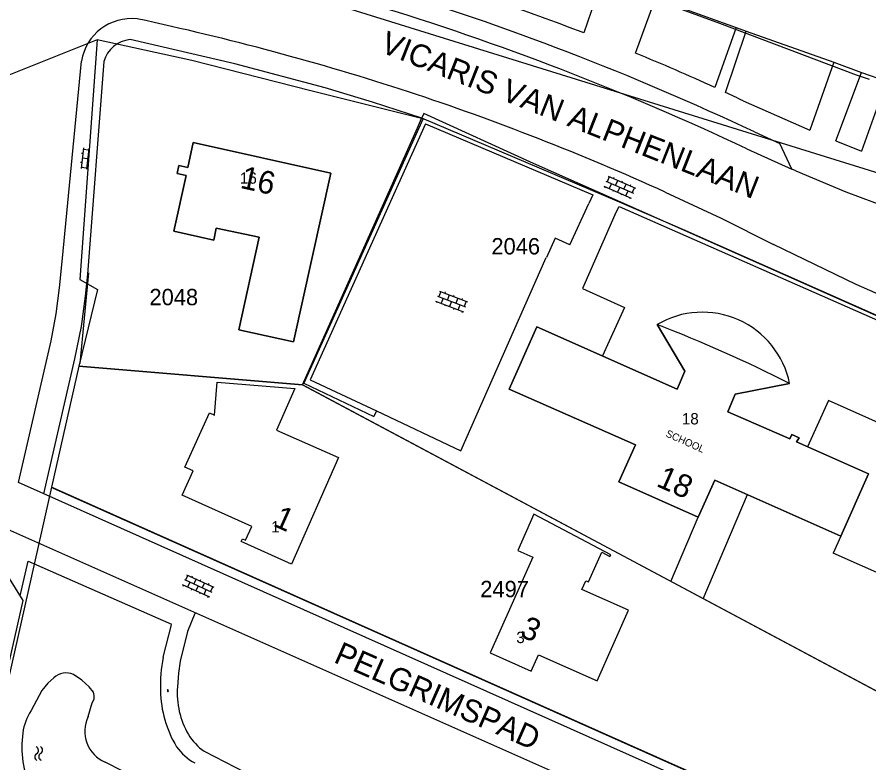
# Model space of a CAD drawing. Extents: x 148816 to 151297, y 399515 to 402500.
# Drawn here: x 150845.5 to 150939.2, y 400266.2 to 400348.2 of the extents above; entities that cross this region are included whole.
import ezdxf

# ---------------------------------------------------------------- set-up
doc = ezdxf.new("R2010")
doc.units = 0
for name, color, linetype in [('B01 Hoofdgebouw  [T] Norm', 7, 'Continuous'), ('B01 hoofgebouw', 7, 'Continuous'), ('G01 perceelsgrens', 7, 'Continuous'), ('G02 sectiegrens', 7, 'Continuous'), ('Q21 Lichtmast  Gem', 7, 'Continuous'), ('S02 Open verharding  Norm', 7, 'Continuous'), ('S05 Water  Norm', 7, 'Continuous'), ('T01 Muur  [D] Gem', 7, 'Continuous'), ('T04 Haag heg  [D] Gem', 7, 'Continuous'), ('T09 Insteek water  [T] Norm', 7, 'Continuous'), ('V00 Kant verharding algemeen  [T] Norm', 7, 'Continuous'), ('V00 Kant verharding algemeen secundair  [T] Gem', 7, 'Continuous'), ('Z01 perceelnummer', 7, 'Continuous'), ('Z02 huisnummer', 7, 'Continuous'), ('Z02 Huisnummer  [Tekst] Norm', 7, 'Continuous'), ('Z06 straatnaam', 7, 'Continuous'), ('Z09 Functieaanduiding  [Tekst] Norm', 7, 'Continuous')]:
    doc.layers.add(name, color=color, linetype=linetype)

msp = doc.modelspace()

# ---------------------------------------------------------------- linework, layer by layer
at = {"layer": 'B01 Hoofdgebouw  [T] Norm'}
for p, q in [((150864.88, 400334.45), (150864.28, 400331.72)), ((150880, 400331.07), (150864.88, 400334.45)), ((150863.29, 400331.94), (150863.1, 400331.06)), ((150864.28, 400331.72), (150863.29, 400331.94)), ((150864.08, 400330.84), (150862.72, 400324.69)), ((150863.1, 400331.06), (150864.08, 400330.84)), ((150875.9, 400312.52), (150880, 400331.07)), ((150867.14, 400323.72), (150867.41, 400325.03)), ((150867.41, 400325.03), (150872.13, 400324.04)), ((150862.72, 400324.69), (150867.14, 400323.72)), ((150872.13, 400324.04), (150869.88, 400313.86)), ((150918.96, 400309.3), (150915.89, 400314.43)), ((150869.88, 400313.86), (150875.9, 400312.52)), ((150899.62, 400307.35), (150902.68, 400314.19)), ((150902.68, 400314.19), (150918.1, 400307.35)), ((150918.1, 400307.35), (150918.96, 400309.3)), ((150930.48, 400307.95), (150924.5, 400306.8)), ((150913.52, 400301.2), (150899.62, 400307.35)), ((150924.5, 400306.8), (150923.66, 400304.85)), ((150923.66, 400304.85), (150930.49, 400301.86)), ((150930.49, 400301.86), (150930.72, 400302.34)), ((150930.72, 400302.34), (150931.51, 400301.98)), ((150931.51, 400301.98), (150931.25, 400301.53)), ((150931.25, 400301.53), (150939.17, 400298.01)), ((150911.7, 400297.13), (150913.52, 400301.2)), ((150939.17, 400298.01), (150936.1, 400291.16)), ((150920.42, 400293.26), (150911.7, 400297.13)), ((150922.23, 400297.34), (150920.42, 400293.26)), ((150936.1, 400291.16), (150922.23, 400297.34))]:
    msp.add_line(p, q, dxfattribs=at)
for points in [[(150880.837, 400299.819), (150875.666, 400288.11), (150870.152, 400290.586), (150870.291, 400290.896), (150870.638, 400290.741), (150871.311, 400292.248), (150863.666, 400295.683), (150864.863, 400298.346), (150863.951, 400298.756), (150866.645, 400304.748), (150867.229, 400304.486), (150867.516, 400308.115), (150876.038, 400307.394), (150874.022, 400302.829)], [(150902.355, 400293.583), (150900.575, 400289.603), (150902.239, 400288.859), (150897.526, 400278.334), (150902.052, 400276.316), (150902.862, 400278.134), (150909.296, 400275.261), (150912.766, 400283.031), (150907.634, 400285.323), (150908.058, 400286.273), (150908.35, 400286.143), (150909.806, 400289.414), (150910.693, 400288.923), (150910.792, 400289.109)]]:
    msp.add_lwpolyline(points, close=True, dxfattribs=at)
msp.add_arc((150860.542, 400170.04), 154.634, 63.10997, 69.02701, dxfattribs=at)
at = {"layer": 'B01 hoofgebouw'}
for points in [[(150864.88, 400334.45), (150880, 400331.07), (150875.9, 400312.52), (150869.88, 400313.86), (150872.13, 400324.04), (150867.41, 400325.03), (150867.14, 400323.72), (150862.72, 400324.69), (150864.08, 400330.84), (150863.1, 400331.06), (150863.29, 400331.94), (150864.28, 400331.72), (150864.88, 400334.45)], [(150915.89, 400314.43), (150918.96, 400309.3), (150918.1, 400307.35), (150902.68, 400314.19), (150899.62, 400307.35), (150913.52, 400301.2), (150911.7, 400297.13), (150920.42, 400293.26), (150922.23, 400297.34), (150936.1, 400291.16), (150939.17, 400298.01), (150931.25, 400301.53), (150931.51, 400301.98), (150930.72, 400302.34), (150930.49, 400301.86), (150923.66, 400304.85), (150924.5, 400306.8), (150930.479, 400307.955)], [(150880.837, 400299.819), (150875.666, 400288.11), (150870.152, 400290.586), (150870.291, 400290.896), (150870.638, 400290.741), (150871.311, 400292.248), (150863.666, 400295.683), (150864.863, 400298.346), (150863.951, 400298.756), (150866.645, 400304.748), (150867.229, 400304.486), (150867.516, 400308.115), (150876.038, 400307.394), (150874.022, 400302.829), (150880.837, 400299.819)], [(150902.355, 400293.583), (150900.575, 400289.603), (150902.239, 400288.859), (150897.526, 400278.334), (150902.052, 400276.316), (150902.862, 400278.134), (150909.296, 400275.261), (150912.766, 400283.031), (150907.634, 400285.323), (150908.058, 400286.273), (150908.35, 400286.143), (150909.806, 400289.414), (150910.693, 400288.923), (150910.792, 400289.109), (150902.355, 400293.583)]]:
    msp.add_lwpolyline(points, dxfattribs=at)
msp.add_arc((150920.879, 400305.997), 9.798, 11.52489, 120.60918, dxfattribs=at)
at = {"layer": 'G01 perceelsgrens'}
for points in [[(150854.318, 400345.727), (150841.447, 400340.616)], [(150854.318, 400345.727), (150852.411, 400319.375), (150854.341, 400318.295), (150852.271, 400309.858)], [(150889.984, 400337.078), (150877.825, 400340.15), (150864.713, 400343.451), (150854.318, 400345.727)], [(150889.528, 400336.053), (150889.984, 400337.078)], [(150909.324, 400329.042), (150902.307, 400332.16), (150890.233, 400337.629), (150889.984, 400337.078)], [(150886.636, 400329.587), (150889.528, 400336.053)], [(150876.892, 400307.802), (150886.636, 400329.587)], [(150963.742, 400304.864), (150961.877, 400305.693), (150945.812, 400312.83), (150909.324, 400329.042)], [(150852.271, 400309.858), (150849.272, 400296.552)], [(150876.892, 400307.802), (150852.271, 400309.858)], [(150950.799, 400268.395), (150876.892, 400307.802)], [(150849.272, 400296.552), (150830.491, 400213.238), (150826.981, 400198.113)], [(150887.173, 400279.683), (150849.272, 400296.552)], [(150938.157, 400256.929), (150887.173, 400279.683)]]:
    msp.add_lwpolyline(points, dxfattribs=at)
at = {"layer": 'G02 sectiegrens'}
msp.add_lwpolyline([(150939.256, 400341.362), (150937.836, 400341.87), (150922.79, 400347.524), (150912.867, 400351.201)], dxfattribs=at)
at = {"layer": 'Q21 Lichtmast  Gem'}
msp.add_lwpolyline([(150470.017, 401545.896), (150556.482, 401148.679), (150587.331, 401006.961), (150639.146, 400861.228), (150791.995, 400651.605), (150911.823, 400487.271), (150967.929, 400385.834), (150992.884, 400314.712), (150864.365, 400354.64), (150785.757, 400358.383), (150705.901, 400348.401), (150564.281, 400314.712), (150489.416, 400271.041), (150319.721, 400151.257), (150222.396, 400100.099), (150103.263, 400037.477), (150071.606, 400097.702), (150036.481, 400058.923), (149995.306, 400040.207), (149954.13, 400021.49), (149930.422, 400026.481), (149891.118, 400015.252), (149831.226, 399977.819), (149652.797, 400166.23)], dxfattribs=at)
at = {"layer": 'S02 Open verharding  Norm'}
for p, q in [((150852.797, 400333.877), (150852.527, 400331.593)), ((150852.721, 400333.232), (150852.572, 400333.249)), ((150852.78, 400333.728), (150853.376, 400333.658)), ((150853.393, 400333.807), (150853.123, 400331.523)), ((150853.466, 400333.144), (150853.317, 400333.161)), ((150852.603, 400332.239), (150852.454, 400332.256)), ((150853.258, 400332.665), (150852.662, 400332.735)), ((150852.544, 400331.742), (150853.14, 400331.672)), ((150853.348, 400332.151), (150853.199, 400332.168)), ((150910.643, 400330.693), (150910.405, 400330.142)), ((150910.505, 400330.752), (150913.535, 400329.444)), ((150911.102, 400330.494), (150911.161, 400330.632)), ((150910.029, 400329.65), (150913.059, 400328.342)), ((150910.167, 400329.591), (150910.108, 400329.453)), ((150910.267, 400330.201), (150913.297, 400328.893)), ((150910.864, 400329.943), (150910.626, 400329.393)), ((150911.561, 400330.296), (150911.323, 400329.745)), ((150911.782, 400329.547), (150911.544, 400328.996)), ((150912.02, 400330.098), (150912.079, 400330.236)), ((150912.479, 400329.9), (150912.241, 400329.349)), ((150912.938, 400329.701), (150912.997, 400329.839)), ((150913.397, 400329.503), (150913.159, 400328.952)), ((150911.085, 400329.194), (150911.026, 400329.057)), ((150912.003, 400328.798), (150911.944, 400328.66)), ((150912.462, 400328.6), (150912.7, 400329.151)), ((150912.921, 400328.401), (150912.862, 400328.264)), ((150891.752, 400317.564), (150894.832, 400316.378)), ((150892.108, 400318.07), (150891.892, 400317.511)), ((150891.968, 400318.124), (150895.047, 400316.937)), ((150892.359, 400317.331), (150892.143, 400316.771)), ((150892.575, 400317.891), (150892.629, 400318.03)), ((150893.041, 400317.711), (150892.825, 400317.151)), ((150893.508, 400317.531), (150893.562, 400317.671)), ((150893.974, 400317.351), (150893.759, 400316.791)), ((150894.441, 400317.171), (150894.495, 400317.311)), ((150891.537, 400317.005), (150894.616, 400315.818)), ((150891.677, 400316.951), (150891.623, 400316.811)), ((150892.61, 400316.591), (150892.556, 400316.451)), ((150893.292, 400316.971), (150893.076, 400316.411)), ((150894.009, 400316.051), (150894.225, 400316.611)), ((150894.907, 400316.991), (150894.692, 400316.431)), ((150893.543, 400316.231), (150893.489, 400316.091)), ((150894.476, 400315.872), (150894.422, 400315.732)), ((150863.897, 400286.393), (150866.903, 400285.033)), ((150864.281, 400286.878), (150864.033, 400286.332)), ((150864.144, 400286.94), (150867.151, 400285.579)), ((150864.736, 400286.672), (150864.798, 400286.809)), ((150865.192, 400286.466), (150864.944, 400285.919)), ((150865.647, 400286.26), (150865.709, 400286.396)), ((150863.649, 400285.847), (150866.656, 400284.486)), ((150863.786, 400285.785), (150863.724, 400285.648)), ((150864.489, 400286.125), (150864.242, 400285.579)), ((150864.697, 400285.373), (150864.635, 400285.236)), ((150865.4, 400285.713), (150865.153, 400285.166)), ((150866.103, 400286.053), (150865.856, 400285.507)), ((150866.558, 400285.847), (150866.62, 400285.984)), ((150867.014, 400285.641), (150866.767, 400285.094)), ((150865.608, 400284.96), (150865.546, 400284.824)), ((150866.064, 400284.754), (150866.311, 400285.301)), ((150866.519, 400284.548), (150866.457, 400284.411)), ((150862.032, 400274.256), (150862.017, 400274.256)), ((150862.037, 400274.157), (150862.022, 400274.156)), ((150862.029, 400274.321), (150862.041, 400274.092)), ((150862.03, 400274.306), (150862.09, 400274.309)), ((150862.095, 400274.21), (150862.035, 400274.207)), ((150862.04, 400274.107), (150862.1, 400274.11)), ((150862.089, 400274.324), (150862.1, 400274.095)), ((150862.107, 400274.26), (150862.092, 400274.259)), ((150862.112, 400274.16), (150862.097, 400274.16))]:
    msp.add_line(p, q, dxfattribs=at)
at = {"layer": 'S05 Water  Norm'}
for centre, start, end in [((150847.422, 400267.625), 300.9326, 64.78762), ((150847.872, 400267.648), 300.9326, 64.78762), ((150847.859, 400266.896), 120.9326, 244.78762), ((150848.309, 400266.919), 120.9326, 244.78762)]:
    msp.add_arc(centre, 0.425, start, end, dxfattribs=at)
at = {"layer": 'T01 Muur  [D] Gem'}
for p, q in [((150890.174, 400337.087), (150877.035, 400307.979)), ((150890.421, 400336.489), (150877.732, 400308.378)), ((150890.421, 400336.489), (150908.813, 400328.683)), ((150911.238, 400326.502), (150911.71, 400327.434)), ((150911.71, 400327.434), (150945.394, 400312.594)), ((150877.035, 400307.979), (150884.747, 400304.347)), ((150877.732, 400308.378), (150885.027, 400304.942)), ((150885.027, 400304.942), (150884.747, 400304.347))]:
    msp.add_line(p, q, dxfattribs=at)
at = {"layer": 'T04 Haag heg  [D] Gem'}
for p, q in [((150853.338, 400320.114), (150852.414, 400310.155)), ((150852.271, 400309.858), (150876.892, 400307.802)), ((150876.892, 400307.802), (150950.799, 400268.395)), ((150849.391, 400296.493), (150938.167, 400256.933))]:
    msp.add_line(p, q, dxfattribs=at)
at = {"layer": 'T09 Insteek water  [T] Norm'}
for p, q in [((150849.54, 400275.61), (150848.88, 400275.03)), ((150852.63, 400275.34), (150851.7, 400275.95)), ((150853.43, 400274.62), (150852.63, 400275.34)), ((150848.2, 400274.19), (150847.05, 400272)), ((150848.88, 400275.03), (150848.2, 400274.19)), ((150853.9, 400274.02), (150853.43, 400274.62)), ((150853.77, 400272.84), (150853.96, 400273.27)), ((150853.98, 400273.655), (150853.9, 400274.02)), ((150853.96, 400273.27), (150853.98, 400273.655)), ((150853.3, 400271.33), (150853.77, 400272.84)), ((150857.12, 400265.34), (150855.17, 400266.34))]:
    msp.add_line(p, q, dxfattribs=at)
for centre, radius, start, end in [((150850.868, 400274.204), 1.934, 64.51958, 133.37117), ((150851.689, 400268.86), 5.602, 145.91043, 172.92623), ((150856.638, 400269.736), 3.7, 154.47168, 246.61524), ((150856.776, 400267.97), 10.762, 171.55606, 205.47839)]:
    msp.add_arc(centre, radius, start, end, dxfattribs=at)
at = {"layer": 'V00 Kant verharding algemeen  [T] Norm'}
for p, q in [((150869.46, 400343.1), (150857.92, 400345.78)), ((150850.45, 400321.38), (150852.57, 400343.4)), ((150855.02, 400343.36), (150853.23, 400319.99)), ((150879.37, 400340.45), (150869.46, 400343.1)), ((150884.6, 400338.875), (150879.37, 400340.45)), ((150890.01, 400337.14), (150884.6, 400338.875)), ((150925.36, 400339.04), (150932.708, 400335.826)), ((150911.52, 400328.02), (150890.01, 400337.14)), ((150926.596, 400335.616), (150929.39, 400334.351)), ((150930.717, 400331.526), (150929.39, 400334.351)), ((150935.551, 400334.625), (150938.382, 400333.489)), ((150931.15, 400331.33), (150930.717, 400331.526)), ((150931.15, 400331.33), (150936.67, 400329.03)), ((150908.813, 400328.683), (150908.389, 400327.763)), ((150916.79, 400329), (150922.955, 400326.13)), ((150936.67, 400329.03), (150942.31, 400326.9)), ((150906.293, 400323.213), (150908.389, 400327.763)), ((150918.73, 400324.87), (150911.52, 400328.02)), ((150911.238, 400326.502), (150907.677, 400318.388)), ((150922.955, 400326.13), (150928.71, 400323.25)), ((150945.95, 400312.8), (150918.73, 400324.87)), ((150904.699, 400323.948), (150903.714, 400321.81)), ((150906.293, 400323.213), (150904.699, 400323.948)), ((150937.8, 400318.85), (150928.71, 400323.25)), ((150850.15, 400318.47), (150850.45, 400321.38)), ((150894.305, 400300.572), (150903.707, 400321.813)), ((150853.23, 400319.99), (150853, 400317.57)), ((150849.78, 400315.63), (150850.15, 400318.47)), ((150907.677, 400318.388), (150912.316, 400316.307)), ((150947.76, 400314.42), (150937.8, 400318.85)), ((150853, 400317.57), (150852.55, 400314.24)), ((150912.316, 400316.307), (150909.894, 400310.99)), ((150849.23, 400312.66), (150849.78, 400315.63)), ((150852.55, 400314.24), (150851.8, 400310.67)), ((150845.64, 400297.07), (150849.23, 400312.66)), ((150851.8, 400310.67), (150848.41, 400295.83)), ((150934.738, 400306.106), (150932.448, 400300.997)), ((150941.26, 400303.194), (150934.738, 400306.106)), ((150885.027, 400304.942), (150894.305, 400300.572)), ((150937.76, 400256.02), (150845.64, 400297.07)), ((150920.968, 400284.291), (150925.824, 400295.739)), ((150917.422, 400286.192), (150920.42, 400293.26)), ((150938.845, 400250), (150844.48, 400291.92)), ((150936.1, 400291.16), (150935.275, 400289.312)), ((150947.679, 400283.775), (150935.275, 400289.312)), ((150846.15, 400284.09), (150843.638, 400288.172)), ((150845.83, 400284.61), (150846.7, 400288.43)), ((150846.7, 400288.43), (150862.49, 400281.48)), ((150838.46, 400250), (150846.15, 400284.09)), ((150865.06, 400282.68), (150864.24, 400280.71)), ((150861.57, 400277.86), (150862.48, 400281.44)), ((150864.24, 400280.71), (150863.42, 400277.42)), ((150863.42, 400277.42), (150863.24, 400276.105)), ((150863.24, 400276.105), (150863.14, 400274.61)), ((150866.07, 400267.53), (150870.63, 400265.19))]:
    msp.add_line(p, q, dxfattribs=at)
for points in [[(150898.114, 400350.042), (150899.987, 400355.396), (150909.856, 400352.393), (150907.846, 400346.495)], [(150913.516, 400344.274), (150915.726, 400350.321), (150924.608, 400347.1), (150922.253, 400340.493)], [(150923.423, 400339.952), (150925.68, 400346.71), (150935.327, 400343.272), (150932.708, 400335.826)], [(150935.551, 400334.625), (150938.364, 400342.149), (150941.146, 400341.199), (150938.382, 400333.489)]]:
    msp.add_lwpolyline(points, dxfattribs=at)
for centre, radius, start, end in [((150795.517, 400057.095), 307.824, 64.79703, 73.10379), ((150790.725, 400040.183), 327.94, 69.07517, 70.88508), ((150858.125, 400342.443), 5.636, 84.14103, 170.22428), ((150796.795, 400058.198), 296.389, 71.96836, 77.94424), ((150858.328, 400342.344), 3.46, 96.76689, 162.92194), ((150829.165, 400137.355), 223.451, 65.38048, 67.82168), ((150797.893, 400066.174), 288.468, 65.65904, 71.68538), ((150829.165, 400137.355), 223.451, 64.5009, 65.04982), ((150878.107, 400274.66), 16.844, 169.04719, 181.63171), ((150873.548, 400274.374), 12.28, 180.90409, 211.15859), ((150872.104, 400273.914), 8.991, 175.56054, 210.28463), ((150869.422, 400272.399), 5.911, 210.70883, 235.45154), ((150867.808, 400271.38), 5.833, 215.16752, 241.77806)]:
    msp.add_arc(centre, radius, start, end, dxfattribs=at)
at = {"layer": 'V00 Kant verharding algemeen secundair  [T] Gem'}
msp.add_line((150925.76, 400333.77), (150930.717, 400331.526), dxfattribs=at)
for points in [[(150924.608, 400347.1), (150925.68, 400346.71)], [(150935.327, 400343.272), (150938.364, 400342.149)]]:
    msp.add_lwpolyline(points, dxfattribs=at)
msp.add_arc((150795.543, 400057.083), 305.798, 64.79703, 73.10379, dxfattribs=at)

# ---------------------------------------------------------------- texts
at = {"layer": 'Z01 perceelnummer'}
for s, p in [('2046', (150897.67, 400322.147)), ('2048', (150860.055, 400316.56)), ('2497', (150896.445, 400284.462))]:
    msp.add_text(s, height=1.8, dxfattribs=at).set_placement(p)
at = {"layer": 'Z02 huisnummer'}
for s, rotation, p in [('16', 347.40905, (150869.932, 400329.478)), ('18', 336.10152, (150915.701, 400296.721)), ('1', 335.79316, (150873.54, 400292.354)), ('3', 335.97349, (150900.685, 400280.21))]:
    msp.add_text(s, height=2.5, rotation=rotation, dxfattribs=at).set_placement(p)
at = {"layer": 'Z02 Huisnummer  [Tekst] Norm'}
for s, p in [('16', (150870.01, 400329.92)), ('18', (150918.62, 400303.455)), ('1', (150873.451, 400291.577)), ('3', (150900.41, 400279.414))]:
    msp.add_text(s, height=1.25, dxfattribs=at).set_placement(p)
at = {"layer": 'Z06 straatnaam'}
for s, rotation, p in [('VICARIS VAN ALPHENLAAN', 338.46464, (150885.315, 400344.45)), ('PELGRIMSPAD', 336.1771, (150880.21, 400277.349))]:
    msp.add_text(s, height=2.5, rotation=rotation, dxfattribs=at).set_placement(p)
at = {"layer": 'Z09 Functieaanduiding  [Tekst] Norm'}
msp.add_text('SCHOOL', height=0.8, rotation=335.84553, dxfattribs=at).set_placement((150916.775, 400302.165))

doc.saveas('drawing.dxf')
